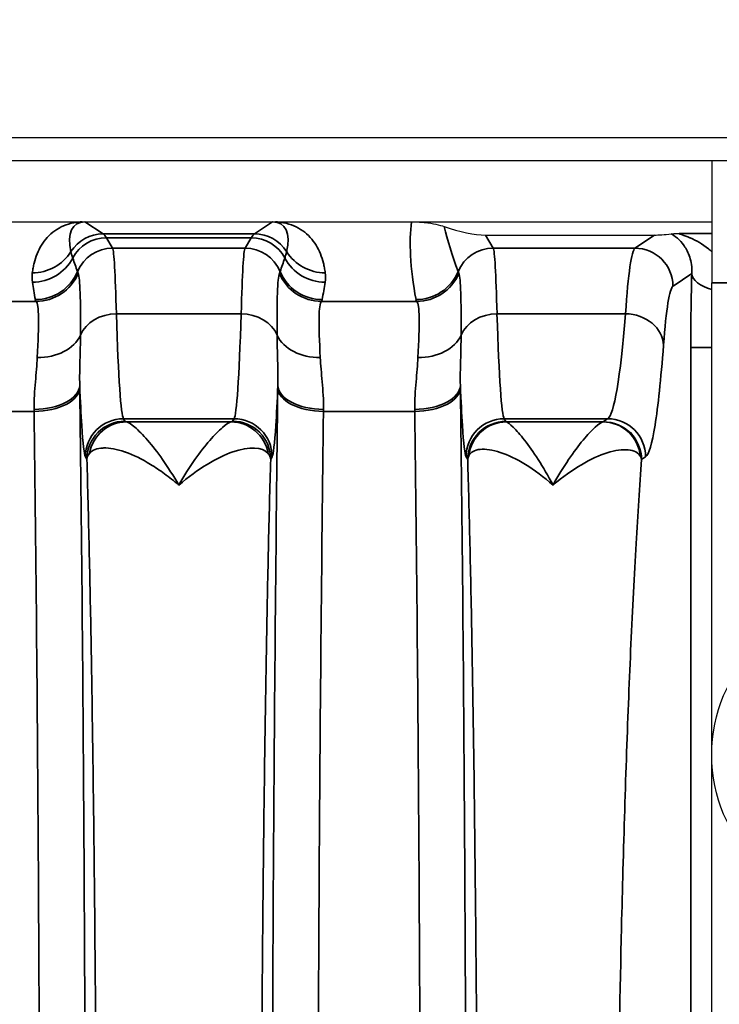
# Model space of a CAD drawing. Header units: millimetres. Extents: x 399 to 6233, y -1870 to 1602.
# Tile 597 of 656: x 5451 to 5460, y 319 to 332. Entities that reach past the tile are written whole.
import ezdxf

# ---------------------------------------------------------------- set-up
doc = ezdxf.new("R2010")
doc.units = ezdxf.units.MM
for name, color, linetype, lineweight in [('AM_5', 3, 'Continuous', 25), ('可見 (ISO)', 7, 'Continuous', 25), ('窄部可見 (ISO)', 7, 'Continuous', 35)]:
    doc.layers.add(name, color=color, linetype=linetype, lineweight=lineweight)
doc.styles.add('尺寸標註', font='romans.shx', dxfattribs={"bigfont": 'CHINESET.SHX'})
doc.dimstyles.new('CNS1$0', dxfattribs={"dimtxt": 2.5, "dimasz": 2.5, "dimexe": 1, "dimexo": 1, "dimgap": 1.5, "dimtad": 1, "dimtoh": 1, "dimdec": 1, "dimdsep": 46, "dimtxsty": '尺寸標註', "dimcen": 0, "dimclrd": 2, "dimclre": 2, "dimclrt": 1, "dimadec": 0, "dimazin": 2, "dimtp": 0.1, "dimtm": 0.1, "dimtfac": 0.71, "dimtdec": 1, "dimtmove": 0, "dimatfit": 0, "dimfxl": 0, "dimlwd": 13, "dimlwe": 13, "dimarcsym": 0})

# ---------------------------------------------------------------- blocks, each defined once
blk = doc.blocks.new('*D297')
at = {"layer": 'AM_5', "color": 2, "lineweight": 13}
for p, q in [((5339.611, 314.595), (5339.611, 341.186)), ((5500.331, 319.807), (5500.331, 341.186)), ((5342.111, 340.186), (5497.831, 340.186))]:
    blk.add_line(p, q, dxfattribs=at)
at = {"layer": 'AM_5', "color": 2, "lineweight": -2}
for points in [[(5342.111, 340.603), (5342.111, 339.77), (5339.611, 340.186)], [(5497.831, 340.603), (5497.831, 339.77), (5500.331, 340.186)]]:
    blk.add_solid(points, dxfattribs=at)
at = {"layer": 'Defpoints', "color": 0, "lineweight": -2}
for p in [(5500.331, 340.186), (5500.331, 318.807), (5339.611, 313.595)]:
    blk.add_point(p, dxfattribs=at)
at = {"layer": 'AM_5', "color": 1, "insert": (5419.971, 342.936), "char_height": 2.5, "attachment_point": 5, "style": '尺寸標註'}
blk.add_mtext('160.7', dxfattribs=at)

msp = doc.modelspace()

# ---------------------------------------------------------------- linework, layer by layer
at = {"layer": '可見 (ISO)'}
for p, q in [((5464.311, 330.095), (5351.311, 330.095)), ((5460.061, 329.795), (5355.561, 329.795)), ((5464.061, 329.795), (5460.061, 329.795)), ((5460.061, 329.795), (5460.061, 328.195)), ((5355.561, 328.995), (5460.061, 328.995)), ((5457.089, 328.821), (5459.311, 328.821)), ((5459.59, 328.795), (5459.59, 328.795)), ((5452.221, 328.345), (5452.221, 328.345)), ((5453.901, 328.345), (5453.901, 328.345)), ((5457.221, 328.345), (5457.221, 328.345)), ((5458.974, 328.295), (5458.974, 328.295)), ((5460.061, 314.595), (5460.061, 328.195)), ((5458.953, 328.095), (5458.953, 328.095)), ((5458.311, 325.782), (5458.311, 325.783)), ((5456.9, 324.095), (5456.9, 324.095))]:
    msp.add_line(p, q, dxfattribs=at)
msp.add_circle((5462.061, 321.995), 2, dxfattribs=at)
for centre, major_axis, ratio, start_param, end_param in [((5456.589, 329.154), (0.703, -0.26), 0.296942, 4.764539, 5.606777), ((5460.562, 329.154), (-1.346, -0.312), 0.087373, 0.360687, 0.676652)]:
    msp.add_ellipse(centre, major_axis=major_axis, ratio=ratio, start_param=start_param, end_param=end_param, dxfattribs=at)
for points, knots in [([(5451.792, 328.995), (5451.799, 328.995), (5451.806, 328.995), (5451.813, 328.995), (5451.819, 328.995), (5451.824, 328.995), (5451.828, 328.995)], [0.00000000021, 0.00000000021, 0.00000000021, 0.00000000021, 0.00002113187, 0.00002113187, 0.00002113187, 0.0000394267, 0.0000394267, 0.0000394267, 0.0000394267]), ([(5454.294, 328.995), (5454.298, 328.995), (5454.303, 328.995), (5454.309, 328.995), (5454.315, 328.995), (5454.323, 328.995), (5454.33, 328.995)], [-0.00000491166, -0.00000491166, -0.00000491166, -0.00000491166, 0.00001268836, 0.00001268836, 0.00001268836, 0.00003478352, 0.00003478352, 0.00003478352, 0.00003478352]), ([(5456.117, 328.995), (5456.12, 328.995), (5456.124, 328.995), (5456.131, 328.995), (5456.134, 328.995), (5456.145, 328.995), (5456.152, 328.994), (5456.174, 328.994), (5456.188, 328.993), (5456.234, 328.991), (5456.262, 328.989), (5456.353, 328.98), (5456.405, 328.97), (5456.482, 328.954), (5456.52, 328.942), (5456.548, 328.932)], [-0.4243521, -0.4243521, -0.4243521, -0.4243521, -0.4223984, -0.4223984, -0.4202082, -0.4202082, -0.4148054, -0.4148054, -0.4006302, -0.4006302, -0.3596093, -0.3596093, -0.2177618, -0.2177618, 0, 0, 0, 0]), ([(5459.529, 328.837), (5459.535, 328.838), (5459.545, 328.839), (5459.579, 328.84), (5459.605, 328.841), (5459.637, 328.842)], [0, 0, 0, 0, 0.000158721, 0.000158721, 0.000317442, 0.000317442, 0.000317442, 0.000317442]), ([(5458.64, 326.373), (5458.771, 326.372), (5458.901, 326.318), (5458.993, 326.226), (5459.085, 326.133), (5459.139, 326.004), (5459.14, 325.873)], [0, 0, 0, 0, 0.5, 0.5, 0.5, 1, 1, 1, 1])]:
    msp.add_open_spline(points, degree=3, knots=knots, dxfattribs=at)
at = {"layer": '窄部可見 (ISO)'}
for p, q in [((5451.828, 328.995), (5452.067, 328.836)), ((5454.055, 328.836), (5454.294, 328.995)), ((5452.067, 328.836), (5454.055, 328.836)), ((5454.012, 328.784), (5452.11, 328.784)), ((5452.11, 328.784), (5452.192, 328.649)), ((5453.931, 328.649), (5454.012, 328.784)), ((5457.089, 328.821), (5457.192, 328.649)), ((5459.053, 328.649), (5459.311, 328.821)), ((5459.637, 328.842), (5460.061, 328.842)), ((5452.192, 328.649), (5453.931, 328.649)), ((5457.192, 328.649), (5459.053, 328.649)), ((5459.799, 328.314), (5459.553, 328.149)), ((5464.061, 328.195), (5460.061, 328.195)), ((5449.899, 327.95), (5451.188, 327.95)), ((5454.934, 327.95), (5456.188, 327.95)), ((5452.241, 327.787), (5453.881, 327.787)), ((5457.241, 327.787), (5458.929, 327.787)), ((5459.786, 299.848), (5459.786, 327.342)), ((5460.061, 327.342), (5459.786, 327.342)), ((5451.161, 326.504), (5449.959, 326.504)), ((5456.161, 326.504), (5454.962, 326.504)), ((5453.787, 326.408), (5452.335, 326.408)), ((5452.335, 326.408), (5452.354, 326.377)), ((5452.375, 326.368), (5453.747, 326.368)), ((5453.768, 326.377), (5453.787, 326.408)), ((5458.694, 326.408), (5457.335, 326.408)), ((5457.335, 326.408), (5457.356, 326.373)), ((5457.365, 326.368), (5458.63, 326.368)), ((5458.64, 326.373), (5458.694, 326.408)), ((5451.854, 325.878), (5451.835, 325.909)), ((5454.287, 325.909), (5454.268, 325.878)), ((5456.856, 325.874), (5456.835, 325.909)), ((5459.193, 325.909), (5459.14, 325.873))]:
    msp.add_line(p, q, dxfattribs=at)
for centre, major_axis, ratio, start_param, end_param in [((5452.342, 328.152), (0.641, -0.802), 0.399262, 2.832426, 3.839089), ((5453.78, 328.152), (-0.641, -0.802), 0.399262, 2.444096, 3.45076), ((5457.563, 327.529), (1.006, -2.097), 0.194686, 3.890486, 4.223541), ((5452.067, 328.336), (-0.277, -0.416), 0.999683, 3.729704, 4.736367), ((5452.11, 328.285), (-0.429, -0.257), 0.999172, 4.17245, 5.254458), ((5452.038, 228.802), (0, 100.043), 0.020838, 6.248286, 6.269226), ((5454.085, 228.802), (0, 100.043), 0.020838, 0.01396, 0.034899), ((5454.012, 328.285), (0.429, -0.257), 0.999172, 1.028727, 2.110736), ((5454.055, 328.336), (0.277, -0.416), 0.999683, 1.546818, 2.553481), ((5452.192, 328.149), (-0.429, -0.257), 0.999172, 4.17245, 5.347743), ((5452.194, 324.535), (0.005, -4.117), 0.020515, 2.481507, 3.103525), ((5453.928, 324.535), (-0.005, -4.117), 0.020515, 3.17966, 3.801678), ((5453.931, 328.149), (0.429, -0.257), 0.999172, 0.935442, 2.110736), ((5457.192, 328.149), (-0.429, -0.257), 0.999172, 4.17245, 5.347743), ((5457.194, 324.535), (0.005, -4.117), 0.020515, 2.481507, 3.103525), ((5459.048, 324.535), (-0.013, -4.117), 0.051328, 3.179803, 3.80184), ((5459.053, 328.149), (0.277, -0.416), 0.998023, 0.983941, 2.552911), ((5451.137, 328.923), (-0.595, 0.075), 0.998245, 1.696485, 2.702846), ((5451.139, 328.8), (-0.594, -0.083), 0.998238, 1.431986, 2.513646), ((8579.591, 331.542), (-3128.282, -0.854), 0.045755, 0.015157, 0.016397), ((2326.531, 331.542), (3128.282, -0.854), 0.045755, 6.266788, 6.268029), ((5454.983, 328.8), (-0.594, 0.083), 0.998238, 0.627947, 1.709607), ((5454.985, 328.923), (-0.595, -0.075), 0.998245, 0.438747, 1.445107), ((5451.177, 328.572), (-0.59, -0.11), 0.998212, 1.386797, 2.56171), ((5451.188, 328.549), (-0.477, -0.364), 0.997266, 0.919263, 2.088334), ((5454.742, 320.524), (-3.014, 7.827), 0.001618, 0.049009, 0.09405), ((5451.381, 320.524), (3.014, 7.827), 0.001618, 6.189135, 6.234176), ((5454.934, 328.549), (-0.477, 0.364), 0.997266, 1.053258, 2.22233), ((5454.945, 328.572), (-0.59, 0.11), 0.998212, 0.579882, 1.754795), ((5456.177, 328.572), (-0.59, -0.11), 0.998212, 1.386797, 2.56171), ((5456.188, 328.549), (-0.477, -0.364), 0.997266, 0.919263, 2.088334), ((5459.742, 320.524), (-3.014, 7.827), 0.001618, 0.049009, 0.09405), ((5459.871, 327.439), (0.005, 1.79), 0.047447, 1.060681, 1.62553), ((5460.299, 328.314), (-0.5, 0.015), 0.485876, 0.059915, 1.089373), ((5451.918, 327.462), (-0.583, 1.898), 0.300773, 1.080395, 1.207191), ((5454.204, 327.462), (0.583, 1.898), 0.300773, 5.075994, 5.20279), ((5459.547, 324.447), (0.013, 3.705), 0.057031, 0.03825, 0.660294), ((5462.855, 327.981), (-11.679, 0), 0.058758, 0.010815, 0.044766), ((5443.267, 327.981), (11.679, 0), 0.058758, 6.23842, 6.27237), ((5467.855, 327.981), (-11.679, 0), 0.058758, 0.010815, 0.044766), ((5452.241, 327.374), (-0.5, -0.015), 0.826915, 4.686911, 5.921542), ((5452.341, 334.407), (0, -8.003), 0.022251, 5.686337, 6.248296), ((5453.781, 334.407), (0, -8.003), 0.022251, 0.034889, 0.596848), ((5453.881, 327.374), (0.5, -0.015), 0.826915, 0.361643, 1.596274), ((5457.241, 327.374), (-0.5, -0.015), 0.826915, 4.686911, 5.921542), ((5457.341, 334.407), (0, -8.003), 0.022251, 5.686337, 6.248296), ((5458.679, 334.404), (0, 8), 0.055683, 3.176499, 3.738569), ((5458.929, 327.374), (0.499, -0.038), 0.826263, 0.093046, 1.634418), ((5451.203, 327.664), (0.6, -0.023), 0.752166, 4.741355, 5.976479), ((5454.919, 327.664), (-0.6, -0.023), 0.752166, 0.306707, 1.54183), ((5456.203, 327.664), (0.6, -0.023), 0.752166, 4.741355, 5.976479), ((5451.16, 326.846), (0.6, 0.008), 0.525274, 4.705596, 6.258572), ((5451.712, 325.424), (-0.008, 3.01), 0.01946, 5.192411, 5.204512), ((5454.41, 325.424), (-0.008, -3.01), 0.019461, 4.220262, 4.232363), ((5454.962, 326.846), (-0.6, 0.008), 0.525274, 0.024614, 1.577589), ((5456.16, 326.846), (0.6, 0.008), 0.525274, 4.705596, 6.258572), ((5456.712, 325.424), (-0.008, 3.01), 0.019461, 5.192415, 5.204517), ((5451.161, 326.814), (0.6, 0.008), 0.516344, 4.705867, 6.258728), ((5454.962, 326.814), (-0.6, 0.008), 0.516344, 0.024457, 1.577318), ((5456.161, 326.814), (0.6, 0.008), 0.516344, 4.705867, 6.258728), ((5451.112, 325.346), (-0.008, 2.509), 0.023353, 5.192395, 5.204476), ((5455.421, 313.595), (0, 25), 0.02145, 1.028185, 1.570796), ((5455.01, 325.346), (-0.008, -2.508), 0.023353, 4.220303, 4.232385), ((5456.112, 325.346), (-0.008, 2.508), 0.023353, 5.192393, 5.204474), ((5452.335, 325.909), (-0.429, -0.257), 0.999172, 4.17245, 5.742515), ((5452.375, 325.868), (0.117, 0.486), 0.989056, 0.238805, 1.634834), ((5453.747, 325.868), (-0.117, 0.486), 0.989056, 4.648351, 6.04438), ((5453.787, 325.909), (0.429, -0.257), 0.999172, 0.54067, 2.110736), ((5457.335, 325.909), (-0.429, -0.257), 0.999172, 4.17245, 5.742515), ((5457.365, 325.868), (0.172, 0.469), 0.994895, 0.353113, 1.815079), ((5459.356, 326.375), (-2, 0), 0.034899, 0.020542, 0.094527), ((5456.633, 326.376), (2.01, 0), 0.034899, 6.167941, 6.231116), ((5458.63, 325.868), (-0.144, 0.479), 0.99273, 4.512727, 5.989008), ((5458.694, 325.909), (0.277, -0.416), 0.998023, 0.983941, 2.552911)]:
    msp.add_ellipse(centre, major_axis=major_axis, ratio=ratio, start_param=start_param, end_param=end_param, dxfattribs=at)
for points, knots in [([(5451.137, 328.324), (5451.14, 328.347), (5451.144, 328.37), (5451.148, 328.391), (5451.152, 328.412), (5451.156, 328.433), (5451.162, 328.453), (5451.172, 328.494), (5451.185, 328.534), (5451.201, 328.573), (5451.233, 328.653), (5451.278, 328.727), (5451.334, 328.789), (5451.394, 328.854), (5451.467, 328.906), (5451.548, 328.941), (5451.591, 328.96), (5451.637, 328.973), (5451.684, 328.982), (5451.72, 328.989), (5451.756, 328.993), (5451.792, 328.995)], [5.2774615, 5.2774615, 5.2774615, 5.2774615, 5.3361469, 5.3361469, 5.3361469, 5.3948827, 5.3948827, 5.3948827, 5.5128985, 5.5128985, 5.5128985, 5.7541006, 5.7541006, 5.7541006, 6.0094082, 6.0094082, 6.0094082, 6.1463346, 6.1463346, 6.1463346, 6.2510171, 6.2510171, 6.2510171, 6.2510171]), ([(5454.33, 328.995), (5454.366, 328.993), (5454.403, 328.989), (5454.438, 328.982), (5454.485, 328.973), (5454.531, 328.96), (5454.574, 328.941), (5454.655, 328.906), (5454.728, 328.854), (5454.788, 328.789), (5454.845, 328.727), (5454.889, 328.653), (5454.922, 328.573), (5454.937, 328.534), (5454.95, 328.494), (5454.961, 328.453), (5454.966, 328.433), (5454.97, 328.412), (5454.974, 328.391), (5454.978, 328.37), (5454.982, 328.347), (5454.985, 328.324)], [0.0321682, 0.0321682, 0.0321682, 0.0321682, 0.1368507, 0.1368507, 0.1368507, 0.2737771, 0.2737771, 0.2737771, 0.5290847, 0.5290847, 0.5290847, 0.7702868, 0.7702868, 0.7702868, 0.8883026, 0.8883026, 0.8883026, 0.9470384, 0.9470384, 0.9470384, 1.0057239, 1.0057239, 1.0057239, 1.0057239]), ([(5456.177, 327.973), (5456.139, 328.176), (5456.114, 328.371), (5456.105, 328.55), (5456.097, 328.714), (5456.101, 328.864), (5456.117, 328.995)], [5.1083917, 5.1083917, 5.1083917, 5.1083917, 5.3546435, 5.3546435, 5.3546435, 5.5805076, 5.5805076, 5.5805076, 5.5805076]), ([(5459.799, 328.314), (5459.805, 328.4), (5459.791, 328.47), (5459.772, 328.53), (5459.753, 328.59), (5459.727, 328.638), (5459.699, 328.679), (5459.671, 328.72), (5459.64, 328.753), (5459.61, 328.779), (5459.58, 328.805), (5459.549, 328.824), (5459.529, 328.837)], [0, 0, 0, 0, 0.000385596, 0.000385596, 0.000385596, 0.000771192, 0.000771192, 0.000771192, 0.001156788, 0.001156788, 0.001156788, 0.001542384, 0.001542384, 0.001542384, 0.001542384]), ([(5459.637, 328.842), (5459.625, 328.841), (5459.64, 328.835), (5459.666, 328.826), (5459.668, 328.825), (5459.67, 328.824), (5459.672, 328.824), (5459.7, 328.814), (5459.737, 328.801), (5459.774, 328.785), (5459.776, 328.784), (5459.778, 328.783), (5459.78, 328.782), (5459.858, 328.749), (5459.94, 328.703), (5460.017, 328.641), (5460.032, 328.629), (5460.047, 328.616), (5460.061, 328.602)], [0, 0, 0, 0, 0.0002073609, 0.0002073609, 0.0002073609, 0.0002218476, 0.0002218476, 0.0002218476, 0.0004322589, 0.0004322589, 0.0004322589, 0.0004436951, 0.0004436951, 0.0004436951, 0.0008873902, 0.0008873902, 0.0008873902, 0.0009751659, 0.0009751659, 0.0009751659, 0.0009751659]), ([(5451.644, 328.603), (5451.647, 328.591), (5451.65, 328.579), (5451.654, 328.566), (5451.659, 328.551), (5451.664, 328.536), (5451.669, 328.519)], [0, 0, 0, 0, 0.001000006, 0.001000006, 0.001000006, 0.00208995, 0.00208995, 0.00208995, 0.00208995]), ([(5454.453, 328.519), (5454.458, 328.534), (5454.463, 328.549), (5454.467, 328.562), (5454.471, 328.577), (5454.475, 328.59), (5454.478, 328.603)], [0, 0, 0, 0, 0.001000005, 0.001000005, 0.001000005, 0.002089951, 0.002089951, 0.002089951, 0.002089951]), ([(5451.739, 328.316), (5451.752, 328.283), (5451.76, 328.197), (5451.77, 327.922), (5451.771, 327.737), (5451.769, 327.505)], [0, 0, 0, 0, 0.001138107, 0.001138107, 0.002276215, 0.002276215, 0.002276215, 0.002276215]), ([(5454.353, 327.505), (5454.352, 327.737), (5454.352, 327.921), (5454.357, 328.058), (5454.361, 328.196), (5454.37, 328.282), (5454.383, 328.316)], [0, 0, 0, 0, 0.001125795, 0.001125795, 0.001125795, 0.00225159, 0.00225159, 0.00225159, 0.00225159]), ([(5456.739, 328.316), (5456.752, 328.283), (5456.76, 328.197), (5456.77, 327.922), (5456.771, 327.737), (5456.769, 327.505)], [0, 0, 0, 0, 0.001125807, 0.001125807, 0.002251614, 0.002251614, 0.002251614, 0.002251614]), ([(5451.203, 327.212), (5451.213, 327.432), (5451.22, 327.606), (5451.218, 327.732), (5451.216, 327.857), (5451.206, 327.93), (5451.188, 327.95)], [0, 0, 0, 0, 0.000987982, 0.000987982, 0.000987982, 0.001975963, 0.001975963, 0.001975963, 0.001975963]), ([(5454.934, 327.95), (5454.916, 327.93), (5454.906, 327.857), (5454.904, 327.73), (5454.902, 327.604), (5454.909, 327.432), (5454.919, 327.212)], [0, 0, 0, 0, 0.000987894, 0.000987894, 0.000987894, 0.001975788, 0.001975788, 0.001975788, 0.001975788]), ([(5456.203, 327.212), (5456.213, 327.432), (5456.22, 327.606), (5456.218, 327.732), (5456.216, 327.857), (5456.206, 327.93), (5456.188, 327.95)], [0, 0, 0, 0, 0.000987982, 0.000987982, 0.000987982, 0.001975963, 0.001975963, 0.001975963, 0.001975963]), ([(5451.769, 327.505), (5451.769, 327.397), (5451.766, 327.287), (5451.763, 327.174), (5451.76, 327.068), (5451.757, 326.959), (5451.76, 326.846)], [0, 0, 0, 0, 0.000535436, 0.000535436, 0.000535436, 0.001035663, 0.001035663, 0.001035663, 0.001035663]), ([(5454.362, 326.846), (5454.365, 326.959), (5454.362, 327.068), (5454.359, 327.174), (5454.356, 327.287), (5454.353, 327.397), (5454.353, 327.505)], [0.000000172, 0.000000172, 0.000000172, 0.000000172, 0.000500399, 0.000500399, 0.000500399, 0.001035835, 0.001035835, 0.001035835, 0.001035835]), ([(5456.769, 327.505), (5456.769, 327.397), (5456.766, 327.287), (5456.763, 327.174), (5456.76, 327.068), (5456.757, 326.959), (5456.76, 326.846)], [0, 0, 0, 0, 0.000535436, 0.000535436, 0.000535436, 0.001035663, 0.001035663, 0.001035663, 0.001035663]), ([(5459.428, 327.374), (5459.394, 326.926), (5459.356, 326.572), (5459.277, 326.077), (5459.235, 325.936), (5459.193, 325.909)], [4.1154126, 4.1154126, 4.1154126, 4.1154126, 4.3964475, 4.3964475, 4.6774824, 4.6774824, 4.6774824, 4.6774824]), ([(5451.16, 326.531), (5451.158, 326.659), (5451.168, 326.78), (5451.178, 326.893), (5451.188, 327.007), (5451.198, 327.113), (5451.203, 327.212)], [0, 0, 0, 0, 0.000446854, 0.000446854, 0.000446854, 0.000893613, 0.000893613, 0.000893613, 0.000893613]), ([(5454.919, 327.212), (5454.924, 327.113), (5454.935, 327.007), (5454.945, 326.893), (5454.955, 326.78), (5454.964, 326.659), (5454.962, 326.531)], [0, 0, 0, 0, 0.000446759, 0.000446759, 0.000446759, 0.000893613, 0.000893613, 0.000893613, 0.000893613]), ([(5456.16, 326.531), (5456.158, 326.659), (5456.168, 326.78), (5456.178, 326.893), (5456.188, 327.007), (5456.198, 327.113), (5456.203, 327.212)], [0, 0, 0, 0, 0.000446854, 0.000446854, 0.000446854, 0.000893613, 0.000893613, 0.000893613, 0.000893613]), ([(5451.835, 325.909), (5451.819, 325.936), (5451.802, 326.076), (5451.786, 326.324), (5451.777, 326.465), (5451.768, 326.641), (5451.76, 326.846)], [4.7472956, 4.7472956, 4.7472956, 4.7472956, 5.0281051, 5.0281051, 5.0281051, 5.1877931, 5.1877931, 5.1877931, 5.1877931]), ([(5454.362, 326.846), (5454.354, 326.641), (5454.345, 326.465), (5454.336, 326.324), (5454.32, 326.076), (5454.303, 325.936), (5454.287, 325.909)], [4.2369849, 4.2369849, 4.2369849, 4.2369849, 4.3966729, 4.3966729, 4.3966729, 4.6774824, 4.6774824, 4.6774824, 4.6774824]), ([(5456.835, 325.909), (5456.819, 325.936), (5456.802, 326.076), (5456.786, 326.324), (5456.777, 326.465), (5456.768, 326.641), (5456.76, 326.846)], [4.7472956, 4.7472956, 4.7472956, 4.7472956, 5.0281051, 5.0281051, 5.0281051, 5.1877931, 5.1877931, 5.1877931, 5.1877931]), ([(5451.76, 326.814), (5451.786, 324.831), (5451.805, 322.686), (5451.818, 320.455), (5451.831, 318.225), (5451.837, 315.91), (5451.837, 313.595), (5451.837, 311.28), (5451.831, 308.965), (5451.818, 306.734), (5451.805, 304.504), (5451.786, 302.358), (5451.76, 300.376)], [2.598981, 2.598981, 2.598981, 2.598981, 2.870287, 2.870287, 2.870287, 3.141593, 3.141593, 3.141593, 3.412899, 3.412899, 3.412899, 3.684204, 3.684204, 3.684204, 3.684204]), ([(5454.285, 313.595), (5454.285, 315.91), (5454.291, 318.225), (5454.304, 320.455), (5454.317, 322.686), (5454.337, 324.831), (5454.362, 326.814)], [0, 0, 0, 0, 0.2713059, 0.2713059, 0.2713059, 0.5426118, 0.5426118, 0.5426118, 0.5426118]), ([(5456.76, 326.814), (5456.786, 324.831), (5456.805, 322.686), (5456.818, 320.455), (5456.831, 318.225), (5456.837, 315.91), (5456.837, 313.595), (5456.837, 311.28), (5456.831, 308.965), (5456.818, 306.734), (5456.805, 304.504), (5456.786, 302.358), (5456.76, 300.376)], [2.598981, 2.598981, 2.598981, 2.598981, 2.870287, 2.870287, 2.870287, 3.141593, 3.141593, 3.141593, 3.412899, 3.412899, 3.412899, 3.684204, 3.684204, 3.684204, 3.684204]), ([(5451.161, 300.685), (5451.186, 302.622), (5451.205, 304.717), (5451.231, 309.073), (5451.238, 311.334), (5451.238, 315.856), (5451.231, 318.116), (5451.205, 322.473), (5451.186, 324.568), (5451.161, 326.504)], [2.598981, 2.598981, 2.598981, 2.598981, 2.870287, 2.870287, 3.141593, 3.141593, 3.412899, 3.412899, 3.684204, 3.684204, 3.684204, 3.684204]), ([(5456.161, 300.685), (5456.186, 302.622), (5456.205, 304.717), (5456.231, 309.073), (5456.238, 311.334), (5456.238, 315.856), (5456.231, 318.116), (5456.205, 322.473), (5456.186, 324.568), (5456.161, 326.504)], [2.598981, 2.598981, 2.598981, 2.598981, 2.870287, 2.870287, 3.141593, 3.141593, 3.412899, 3.412899, 3.684204, 3.684204, 3.684204, 3.684204]), ([(5452.354, 326.377), (5452.223, 326.377), (5452.093, 326.323), (5452.001, 326.231), (5451.908, 326.138), (5451.854, 326.008), (5451.854, 325.878)], [0, 0, 0, 0, 0.5, 0.5, 0.5, 1, 1, 1, 1]), ([(5452.375, 326.368), (5452.398, 326.361), (5452.437, 326.337), (5452.485, 326.296), (5452.533, 326.255), (5452.591, 326.197), (5452.652, 326.126), (5452.714, 326.055), (5452.78, 325.97), (5452.849, 325.872), (5452.918, 325.773), (5452.99, 325.66), (5453.061, 325.537)], [0, 0, 0, 0, 0.000572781, 0.000572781, 0.000572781, 0.001145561, 0.001145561, 0.001145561, 0.001718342, 0.001718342, 0.001718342, 0.002291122, 0.002291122, 0.002291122, 0.002291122]), ([(5453.061, 325.537), (5453.132, 325.661), (5453.204, 325.773), (5453.273, 325.872), (5453.341, 325.969), (5453.407, 326.053), (5453.467, 326.123), (5453.529, 326.195), (5453.587, 326.253), (5453.635, 326.294), (5453.684, 326.336), (5453.724, 326.361), (5453.747, 326.368)], [-0.000011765, -0.000011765, -0.000011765, -0.000011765, 0.000565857, 0.000565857, 0.000565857, 0.001135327, 0.001135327, 0.001135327, 0.001714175, 0.001714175, 0.001714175, 0.002298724, 0.002298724, 0.002298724, 0.002298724]), ([(5453.768, 326.377), (5453.899, 326.377), (5454.029, 326.323), (5454.122, 326.231), (5454.214, 326.138), (5454.268, 326.008), (5454.268, 325.878)], [0, 0, 0, 0, 0.5, 0.5, 0.5, 1, 1, 1, 1]), ([(5457.356, 326.373), (5457.225, 326.373), (5457.095, 326.319), (5457.003, 326.227), (5456.91, 326.134), (5456.857, 326.004), (5456.856, 325.874)], [0, 0, 0, 0, 0.5, 0.5, 0.5, 1, 1, 1, 1]), ([(5457.365, 326.368), (5457.38, 326.362), (5457.412, 326.337), (5457.454, 326.296), (5457.495, 326.255), (5457.547, 326.198), (5457.603, 326.127), (5457.658, 326.056), (5457.719, 325.971), (5457.782, 325.872), (5457.846, 325.773), (5457.912, 325.66), (5457.977, 325.537)], [0, 0, 0, 0, 0.000567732, 0.000567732, 0.000567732, 0.001135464, 0.001135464, 0.001135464, 0.001703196, 0.001703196, 0.001703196, 0.002270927, 0.002270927, 0.002270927, 0.002270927]), ([(5457.977, 325.537), (5458.114, 325.785), (5458.253, 325.985), (5458.43, 326.198), (5458.485, 326.255), (5458.576, 326.337), (5458.611, 326.361), (5458.63, 326.368)], [-0.000011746, -0.000011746, -0.000011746, -0.000011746, 0.001138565, 0.001138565, 0.00171372, 0.00171372, 0.002288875, 0.002288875, 0.002288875, 0.002288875]), ([(5453.061, 325.537), (5452.999, 325.591), (5452.936, 325.641), (5452.874, 325.686), (5452.812, 325.731), (5452.751, 325.772), (5452.691, 325.809), (5452.575, 325.88), (5452.464, 325.933), (5452.36, 325.97), (5452.357, 325.971), (5452.353, 325.973), (5452.35, 325.974), (5452.247, 326.009), (5452.153, 326.027), (5452.075, 326.025), (5452.072, 326.025), (5452.07, 326.025), (5452.067, 326.024), (5451.987, 326.021), (5451.924, 325.997), (5451.888, 325.953)], [-0.000011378, -0.000011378, -0.000011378, -0.000011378, 0.000287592, 0.000287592, 0.000287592, 0.000586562, 0.000586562, 0.000586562, 0.001165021, 0.001165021, 0.001165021, 0.001184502, 0.001184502, 0.001184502, 0.001762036, 0.001762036, 0.001762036, 0.001782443, 0.001782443, 0.001782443, 0.002380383, 0.002380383, 0.002380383, 0.002380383]), ([(5454.234, 325.953), (5454.161, 326.042), (5453.984, 326.047), (5453.773, 325.974), (5453.563, 325.902), (5453.311, 325.752), (5453.061, 325.537)], [0, 0, 0, 0, 0.00119489, 0.00119489, 0.00119489, 0.002389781, 0.002389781, 0.002389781, 0.002389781]), ([(5454.268, 325.878), (5454.268, 325.878), (5454.268, 325.88), (5454.268, 325.882), (5454.268, 325.883), (5454.267, 325.885), (5454.267, 325.887), (5454.266, 325.89), (5454.266, 325.893), (5454.265, 325.896), (5454.263, 325.902), (5454.261, 325.909), (5454.258, 325.915), (5454.253, 325.928), (5454.245, 325.94), (5454.234, 325.953)], [-0.00000006, -0.00000006, -0.00000006, -0.00000006, 0.0000185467, 0.0000185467, 0.0000185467, 0.0000394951, 0.0000394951, 0.0000394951, 0.0000814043, 0.0000814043, 0.0000814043, 0.0001653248, 0.0001653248, 0.0001653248, 0.0003340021, 0.0003340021, 0.0003340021, 0.0003340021]), ([(5457.977, 325.537), (5457.854, 325.645), (5457.732, 325.736), (5457.497, 325.88), (5457.386, 325.933), (5457.183, 326), (5457.091, 326.014), (5456.948, 325.999), (5456.894, 325.97), (5456.87, 325.921)], [-0.000011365, -0.000011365, -0.000011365, -0.000011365, 0.000584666, 0.000584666, 0.001180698, 0.001180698, 0.001776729, 0.001776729, 0.00237276, 0.00237276, 0.00237276, 0.00237276]), ([(5459.124, 325.914), (5459.097, 325.963), (5459.04, 325.992), (5458.964, 326), (5458.888, 326.008), (5458.794, 325.994), (5458.69, 325.962), (5458.482, 325.897), (5458.228, 325.751), (5457.977, 325.537)], [0, 0, 0, 0, 0.000597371, 0.000597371, 0.000597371, 0.001194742, 0.001194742, 0.001194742, 0.002389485, 0.002389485, 0.002389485, 0.002389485]), ([(5451.854, 301.312), (5451.865, 301.68), (5451.875, 302.08), (5451.884, 302.49), (5451.893, 302.886), (5451.902, 303.311), (5451.91, 303.755), (5451.918, 304.208), (5451.925, 304.683), (5451.932, 305.18), (5451.939, 305.677), (5451.946, 306.202), (5451.951, 306.73), (5451.954, 306.992), (5451.957, 307.258), (5451.959, 307.526), (5451.962, 307.799), (5451.964, 308.076), (5451.966, 308.356), (5451.97, 308.912), (5451.974, 309.483), (5451.977, 310.065), (5451.983, 311.229), (5451.986, 312.406), (5451.986, 313.595), (5451.986, 314.784), (5451.983, 315.96), (5451.977, 317.125), (5451.972, 318.001), (5451.967, 318.848), (5451.959, 319.663), (5451.957, 319.932), (5451.954, 320.197), (5451.951, 320.459), (5451.946, 320.987), (5451.939, 321.512), (5451.932, 322.01), (5451.925, 322.507), (5451.918, 322.982), (5451.91, 323.434), (5451.902, 323.879), (5451.893, 324.304), (5451.884, 324.7), (5451.875, 325.11), (5451.865, 325.509), (5451.854, 325.878)], [0.0294093, 0.0294093, 0.0294093, 0.0294093, 0.089244, 0.089244, 0.089244, 0.1470574, 0.1470574, 0.1470574, 0.2058814, 0.2058814, 0.2058814, 0.2647055, 0.2647055, 0.2647055, 0.2938656, 0.2938656, 0.2938656, 0.3235296, 0.3235296, 0.3235296, 0.3823536, 0.3823536, 0.3823536, 0.5, 0.5, 0.5, 0.6176498, 0.6176498, 0.6176498, 0.7061501, 0.7061501, 0.7061501, 0.735298, 0.735298, 0.735298, 0.794122, 0.794122, 0.794122, 0.8529461, 0.8529461, 0.8529461, 0.9107639, 0.9107639, 0.9107639, 0.9705942, 0.9705942, 0.9705942, 0.9705942]), ([(5454.268, 325.878), (5454.258, 325.509), (5454.247, 325.11), (5454.238, 324.7), (5454.229, 324.304), (5454.221, 323.879), (5454.213, 323.434), (5454.205, 322.982), (5454.197, 322.507), (5454.19, 322.01), (5454.183, 321.512), (5454.177, 320.987), (5454.171, 320.459), (5454.168, 320.197), (5454.166, 319.932), (5454.163, 319.663), (5454.161, 319.39), (5454.158, 319.113), (5454.156, 318.833), (5454.152, 318.277), (5454.148, 317.707), (5454.145, 317.125), (5454.14, 315.961), (5454.137, 314.784), (5454.137, 313.595), (5454.137, 312.406), (5454.14, 311.229), (5454.145, 310.065), (5454.15, 309.189), (5454.156, 308.342), (5454.163, 307.526), (5454.166, 307.258), (5454.168, 306.993), (5454.171, 306.731), (5454.177, 306.202), (5454.183, 305.677), (5454.19, 305.18), (5454.197, 304.683), (5454.205, 304.208), (5454.213, 303.755), (5454.221, 303.311), (5454.229, 302.886), (5454.238, 302.49), (5454.247, 302.08), (5454.258, 301.68), (5454.268, 301.312)], [0.0294093, 0.0294093, 0.0294093, 0.0294093, 0.089244, 0.089244, 0.089244, 0.1470574, 0.1470574, 0.1470574, 0.2058814, 0.2058814, 0.2058814, 0.2647055, 0.2647055, 0.2647055, 0.2938656, 0.2938656, 0.2938656, 0.3235296, 0.3235296, 0.3235296, 0.3823536, 0.3823536, 0.3823536, 0.5, 0.5, 0.5, 0.6176498, 0.6176498, 0.6176498, 0.7061501, 0.7061501, 0.7061501, 0.735298, 0.735298, 0.735298, 0.794122, 0.794122, 0.794122, 0.8529461, 0.8529461, 0.8529461, 0.9107639, 0.9107639, 0.9107639, 0.9705942, 0.9705942, 0.9705942, 0.9705942]), ([(5456.87, 325.921), (5456.862, 325.905), (5456.858, 325.89), (5456.856, 325.874), (5456.856, 325.874), (5456.856, 325.874)], [0, 0, 0, 0, 0.0001925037, 0.0001925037, 0.0001925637, 0.0001925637, 0.0001925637, 0.0001925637]), ([(5456.856, 301.316), (5456.866, 301.662), (5456.876, 302.036), (5456.885, 302.42), (5456.895, 302.832), (5456.904, 303.276), (5456.912, 303.741), (5456.92, 304.191), (5456.928, 304.663), (5456.935, 305.159), (5456.942, 305.654), (5456.948, 306.177), (5456.954, 306.706), (5456.957, 306.956), (5456.959, 307.209), (5456.962, 307.465), (5456.969, 308.294), (5456.976, 309.156), (5456.98, 310.049), (5456.986, 311.218), (5456.989, 312.4), (5456.989, 313.595), (5456.989, 314.789), (5456.986, 315.971), (5456.98, 317.14), (5456.976, 318.034), (5456.969, 318.896), (5456.962, 319.724), (5456.959, 319.98), (5456.957, 320.233), (5456.954, 320.483), (5456.948, 321.012), (5456.942, 321.535), (5456.935, 322.031), (5456.928, 322.526), (5456.92, 322.999), (5456.912, 323.448), (5456.904, 323.914), (5456.895, 324.358), (5456.885, 324.769), (5456.876, 325.153), (5456.866, 325.527), (5456.856, 325.874)], [0.0297443, 0.0297443, 0.0297443, 0.0297443, 0.0865259, 0.0865259, 0.0865259, 0.1473087, 0.1473087, 0.1473087, 0.2060909, 0.2060909, 0.2060909, 0.2648731, 0.2648731, 0.2648731, 0.2926242, 0.2926242, 0.2926242, 0.3824374, 0.3824374, 0.3824374, 0.5, 0.5, 0.5, 0.6175662, 0.6175662, 0.6175662, 0.7073868, 0.7073868, 0.7073868, 0.7351305, 0.7351305, 0.7351305, 0.7939127, 0.7939127, 0.7939127, 0.8526949, 0.8526949, 0.8526949, 0.9134821, 0.9134821, 0.9134821, 0.9702593, 0.9702593, 0.9702593, 0.9702593]), ([(5459.14, 325.873), (5459.114, 325.527), (5459.09, 325.153), (5459.068, 324.769), (5459.044, 324.358), (5459.021, 323.913), (5459, 323.448), (5458.98, 322.998), (5458.961, 322.525), (5458.943, 322.03), (5458.926, 321.534), (5458.91, 321.012), (5458.895, 320.483), (5458.889, 320.233), (5458.882, 319.98), (5458.876, 319.724), (5458.857, 318.896), (5458.842, 318.033), (5458.83, 317.14), (5458.816, 315.971), (5458.808, 314.789), (5458.808, 313.595), (5458.808, 312.401), (5458.816, 311.219), (5458.83, 310.049), (5458.842, 309.156), (5458.857, 308.294), (5458.876, 307.465), (5458.882, 307.209), (5458.889, 306.957), (5458.895, 306.707), (5458.91, 306.178), (5458.926, 305.655), (5458.943, 305.16), (5458.961, 304.664), (5458.98, 304.192), (5459, 303.742), (5459.021, 303.276), (5459.044, 302.832), (5459.068, 302.42), (5459.09, 302.036), (5459.114, 301.663), (5459.14, 301.317)], [0.0297097, 0.0297097, 0.0297097, 0.0297097, 0.0864602, 0.0864602, 0.0864602, 0.1472827, 0.1472827, 0.1472827, 0.2060692, 0.2060692, 0.2060692, 0.2648557, 0.2648557, 0.2648557, 0.2925923, 0.2925923, 0.2925923, 0.3824288, 0.3824288, 0.3824288, 0.5, 0.5, 0.5, 0.6175748, 0.6175748, 0.6175748, 0.7074188, 0.7074188, 0.7074188, 0.7351479, 0.7351479, 0.7351479, 0.7939344, 0.7939344, 0.7939344, 0.8527209, 0.8527209, 0.8527209, 0.9135479, 0.9135479, 0.9135479, 0.9702939, 0.9702939, 0.9702939, 0.9702939]), ([(5459.14, 325.873), (5459.14, 325.873), (5459.14, 325.873), (5459.137, 325.887), (5459.132, 325.9), (5459.124, 325.914)], [-0.00000006, -0.00000006, -0.00000006, -0.00000006, 0, 0, 0.0001650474, 0.0001650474, 0.0001650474, 0.0001650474])]:
    msp.add_open_spline(points, degree=3, knots=knots, dxfattribs=at)
for points in [[(5451.139, 328.201), (5451.134, 328.242), (5451.132, 328.283), (5451.137, 328.324)], [(5454.985, 328.324), (5454.99, 328.283), (5454.989, 328.242), (5454.983, 328.201)], [(5452.354, 326.377), (5452.356, 326.374), (5452.363, 326.371), (5452.375, 326.368)], [(5453.747, 326.368), (5453.76, 326.371), (5453.767, 326.374), (5453.768, 326.377)], [(5451.888, 325.953), (5451.867, 325.928), (5451.856, 325.903), (5451.854, 325.878)]]:
    msp.add_open_spline(points, degree=3, dxfattribs=at)

# ---------------------------------------------------------------- dimensions: what is measured, and where the dimension line sits
at = {"layer": 'AM_5'}
dim = msp.add_linear_dim(base=(5500.331, 340.186), p1=(5339.611, 313.595), p2=(5500.331, 318.807), dimstyle='CNS1$0', override={"dimtdec": 3}, dxfattribs=at)
dim.commit()
dim.dimension.update_dxf_attribs({"geometry": '*D297', "text_midpoint": (5419.971, 342.936)})

doc.saveas('drawing.dxf')
